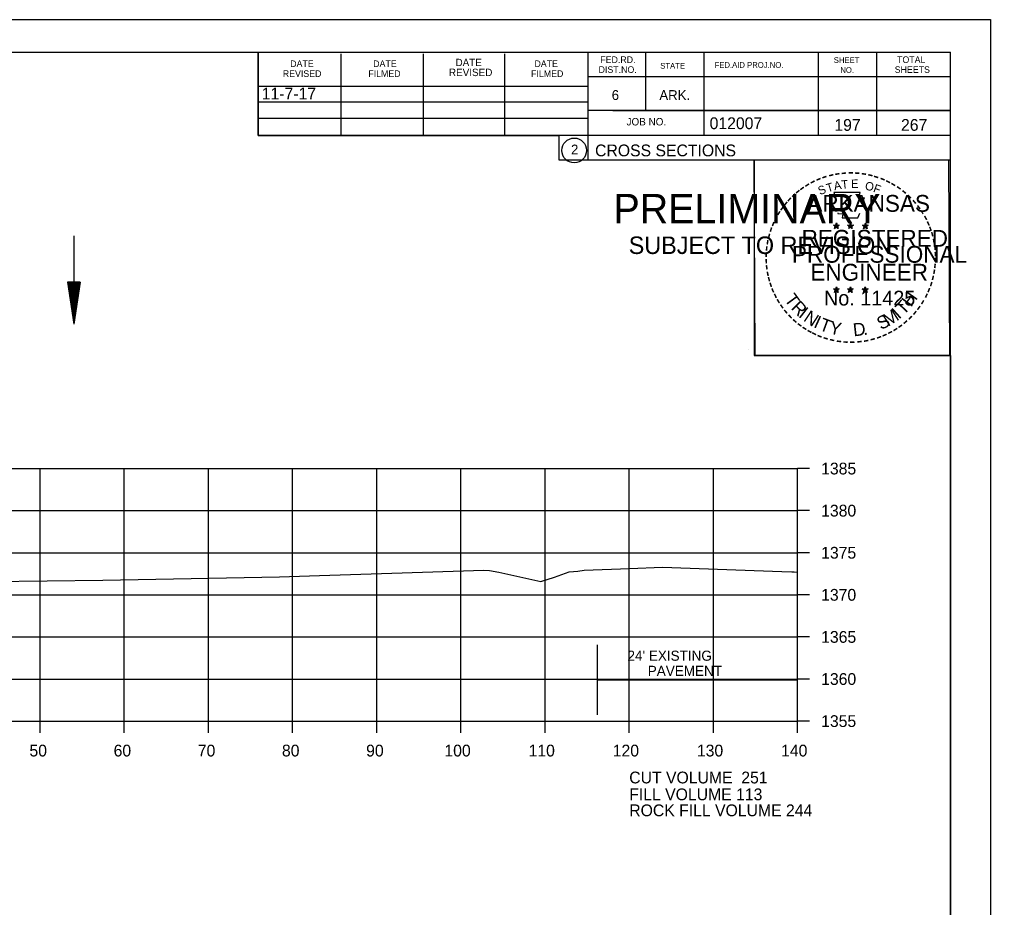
# Model space of a CAD drawing. Extents: x 1374311 to 1383814, y 384102 to 406278.
# Drawn here: x 1381676.2 to 1381791.6, y 394672.7 to 394778.2 of the extents above; entities that cross this region are included whole.
import ezdxf

# ---------------------------------------------------------------- set-up
doc = ezdxf.new("R2010")
doc.units = 0
for name, color, linetype in [('R_Axis', 7, 'Continuous'), ('R_Axis Annot', 7, 'Continuous'), ('R_Border', 7, 'Continuous'), ('R_Border PE', 7, 'Continuous'), ('R_Border Prem', 7, 'Continuous'), ('R_Draft', 7, 'Continuous'), ('R_Exist Surface', 7, 'Continuous'), ('R_Fin Surface', 7, 'Continuous'), ('R_Grid', 7, 'Continuous'), ('R_No Plot', 7, 'Continuous'), ('R_Water', 7, 'Continuous')]:
    doc.layers.add(name, color=color, linetype=linetype)

msp = doc.modelspace()

# ---------------------------------------------------------------- linework, layer by layer
at = {"layer": 'R_Axis'}
for p, q in [((1381768.66, 394694.81), (1381768.66, 394724.81)), ((1381770.06, 394724.81), (1381768.66, 394724.81)), ((1381770.06, 394719.81), (1381768.66, 394719.81)), ((1381770.06, 394714.81), (1381768.66, 394714.81)), ((1381770.06, 394709.81), (1381768.66, 394709.81)), ((1381770.06, 394704.81), (1381768.66, 394704.81)), ((1381770.06, 394699.81), (1381768.66, 394699.81)), ((1381488.66, 394694.81), (1381768.66, 394694.81)), ((1381678.66, 394693.41), (1381678.66, 394694.81)), ((1381688.66, 394693.41), (1381688.66, 394694.81)), ((1381698.66, 394693.41), (1381698.66, 394694.81)), ((1381708.66, 394693.41), (1381708.66, 394694.81)), ((1381718.66, 394693.41), (1381718.66, 394694.81)), ((1381728.66, 394693.41), (1381728.66, 394694.81)), ((1381738.66, 394693.41), (1381738.66, 394694.81)), ((1381748.66, 394693.41), (1381748.66, 394694.81)), ((1381758.66, 394693.41), (1381758.66, 394694.81)), ((1381768.66, 394693.41), (1381768.66, 394694.81)), ((1381770.06, 394694.81), (1381768.66, 394694.81))]:
    msp.add_line(p, q, dxfattribs=at)
at = {"layer": 'R_Border'}
for p, q in [((1381470.66, 394774.27), (1381786.84, 394774.27)), ((1381704.58, 394764.39), (1381704.58, 394774.27)), ((1381714.44, 394764.39), (1381714.44, 394774.07)), ((1381724.2, 394764.39), (1381724.2, 394774.07)), ((1381733.88, 394764.39), (1381733.88, 394774.07)), ((1381743.74, 394774.27), (1381743.74, 394761.47)), ((1381750.58, 394774.27), (1381750.58, 394767.33)), ((1381757.52, 394774.27), (1381757.52, 394764.39)), ((1381771.1, 394774.27), (1381771.1, 394764.39)), ((1381778.04, 394774.27), (1381778.04, 394764.39)), ((1381786.84, 394568.81), (1381786.84, 394774.27)), ((1381786.84, 394771.33), (1381743.74, 394771.33)), ((1381786.84, 394771.35), (1381786.84, 394771.35)), ((1381704.58, 394770.25), (1381743.74, 394770.25)), ((1381704.58, 394768.39), (1381743.74, 394768.39)), ((1381786.84, 394767.33), (1381743.74, 394767.33)), ((1381746.7, 394767.33), (1381786.84, 394767.33)), ((1381704.58, 394764.39), (1381704.58, 394766.45)), ((1381704.58, 394766.45), (1381743.74, 394766.45)), ((1381786.84, 394764.39), (1381704.58, 394764.39)), ((1381743.74, 394761.47), (1381786.84, 394761.47))]:
    msp.add_line(p, q, dxfattribs=at)
msp.add_circle((1381742.12, 394762.6), 1.47, dxfattribs=at)
at = {"layer": 'R_Border PE'}
for p, q in [((1381772.92, 394753.72), (1381773.27, 394753.61)), ((1381772.92, 394753.72), (1381773.18, 394753.68)), ((1381772.92, 394753.72), (1381773.16, 394753.6)), ((1381773.06, 394753.31), (1381773.27, 394753.61)), ((1381773.06, 394753.31), (1381773.18, 394753.56)), ((1381773.06, 394753.31), (1381773.27, 394753.53)), ((1381773.27, 394753.98), (1381773.23, 394753.72)), ((1381773.27, 394753.61), (1381773.27, 394753.98)), ((1381773.27, 394753.98), (1381773.32, 394753.73)), ((1381773.62, 394753.72), (1381773.27, 394753.61)), ((1381773.48, 394753.31), (1381773.27, 394753.61)), ((1381773.48, 394753.31), (1381773.27, 394753.53)), ((1381773.62, 394753.72), (1381773.33, 394753.67)), ((1381773.48, 394753.31), (1381773.35, 394753.6)), ((1381773.62, 394753.72), (1381773.41, 394753.62)), ((1381774.59, 394753.72), (1381774.94, 394753.61)), ((1381774.59, 394753.72), (1381774.85, 394753.68)), ((1381774.59, 394753.72), (1381774.83, 394753.6)), ((1381774.73, 394753.31), (1381774.94, 394753.61)), ((1381774.73, 394753.31), (1381774.85, 394753.56)), ((1381774.73, 394753.31), (1381774.94, 394753.53)), ((1381774.94, 394753.98), (1381774.9, 394753.72)), ((1381774.94, 394753.61), (1381774.94, 394753.98)), ((1381774.94, 394753.98), (1381774.99, 394753.73)), ((1381775.29, 394753.72), (1381774.94, 394753.61)), ((1381775.15, 394753.31), (1381774.94, 394753.61)), ((1381775.15, 394753.31), (1381774.94, 394753.53)), ((1381775.29, 394753.72), (1381775, 394753.67)), ((1381775.15, 394753.31), (1381775.02, 394753.6)), ((1381775.29, 394753.72), (1381775.08, 394753.62)), ((1381776.36, 394753.71), (1381776.71, 394753.6)), ((1381776.36, 394753.71), (1381776.61, 394753.66)), ((1381776.36, 394753.71), (1381776.59, 394753.59)), ((1381776.49, 394753.3), (1381776.71, 394753.6)), ((1381776.49, 394753.3), (1381776.62, 394753.55)), ((1381776.49, 394753.3), (1381776.7, 394753.52)), ((1381776.71, 394753.96), (1381776.66, 394753.71)), ((1381776.92, 394753.3), (1381776.7, 394753.52)), ((1381776.71, 394753.6), (1381776.71, 394753.96)), ((1381776.71, 394753.96), (1381776.75, 394753.71)), ((1381777.05, 394753.71), (1381776.71, 394753.6)), ((1381776.92, 394753.3), (1381776.71, 394753.6)), ((1381777.05, 394753.71), (1381776.77, 394753.66)), ((1381776.92, 394753.3), (1381776.78, 394753.59)), ((1381777.05, 394753.71), (1381776.85, 394753.61)), ((1381772.92, 394746.15), (1381773.27, 394746.04)), ((1381772.92, 394746.15), (1381773.17, 394746.1)), ((1381772.92, 394746.15), (1381773.16, 394746.03)), ((1381773.27, 394746.4), (1381773.23, 394746.15)), ((1381773.27, 394746.04), (1381773.27, 394746.4)), ((1381773.27, 394746.4), (1381773.32, 394746.15)), ((1381773.61, 394746.15), (1381773.27, 394746.04)), ((1381773.61, 394746.15), (1381773.33, 394746.1)), ((1381773.61, 394746.15), (1381773.41, 394746.05)), ((1381774.59, 394746.15), (1381774.94, 394746.04)), ((1381774.59, 394746.15), (1381774.84, 394746.1)), ((1381774.59, 394746.15), (1381774.82, 394746.03)), ((1381774.94, 394746.4), (1381774.9, 394746.15)), ((1381774.94, 394746.04), (1381774.94, 394746.4)), ((1381774.94, 394746.4), (1381774.99, 394746.15)), ((1381775.28, 394746.15), (1381774.94, 394746.04)), ((1381775.28, 394746.15), (1381775, 394746.1)), ((1381775.28, 394746.15), (1381775.08, 394746.05)), ((1381776.35, 394746.14), (1381776.7, 394746.03)), ((1381776.35, 394746.14), (1381776.61, 394746.09)), ((1381776.35, 394746.14), (1381776.59, 394746.02)), ((1381776.7, 394746.39), (1381776.66, 394746.14)), ((1381776.7, 394746.03), (1381776.7, 394746.39)), ((1381776.7, 394746.39), (1381776.75, 394746.14)), ((1381777.05, 394746.14), (1381776.7, 394746.03)), ((1381777.05, 394746.14), (1381776.76, 394746.09)), ((1381777.05, 394746.14), (1381776.85, 394746.04)), ((1381773.05, 394745.74), (1381773.27, 394746.04)), ((1381773.05, 394745.74), (1381773.18, 394745.98)), ((1381773.05, 394745.74), (1381773.27, 394745.96)), ((1381773.48, 394745.74), (1381773.27, 394746.04)), ((1381773.48, 394745.74), (1381773.27, 394745.95)), ((1381773.48, 394745.74), (1381773.34, 394746.03)), ((1381774.72, 394745.74), (1381774.94, 394746.04)), ((1381774.72, 394745.74), (1381774.85, 394745.98)), ((1381774.72, 394745.74), (1381774.93, 394745.96)), ((1381775.15, 394745.74), (1381774.93, 394745.95)), ((1381775.15, 394745.74), (1381774.94, 394746.04)), ((1381775.15, 394745.74), (1381775.01, 394746.03)), ((1381776.49, 394745.73), (1381776.7, 394746.03)), ((1381776.49, 394745.73), (1381776.61, 394745.97)), ((1381776.49, 394745.73), (1381776.7, 394745.95)), ((1381776.92, 394745.73), (1381776.7, 394746.03)), ((1381776.92, 394745.73), (1381776.7, 394745.94)), ((1381776.92, 394745.73), (1381776.78, 394746.02))]:
    msp.add_line(p, q, dxfattribs=at)
for points in [[(1381772.96, 394757.6), (1381773.23, 394756.77)], [(1381776.47, 394756.68), (1381776.62, 394756.96), (1381775.93, 394756.94), (1381776.08, 394757.6), (1381772.96, 394757.6)], [(1381773.46, 394755.18), (1381773.46, 394755.09), (1381774.02, 394755.07), (1381773.96, 394754.6), (1381775.83, 394754.6), (1381776.04, 394755.13)], [(1381773.27, 394753.98), (1381773.48, 394753.31), (1381772.92, 394753.72), (1381773.62, 394753.72), (1381773.06, 394753.31), (1381773.27, 394753.98)], [(1381774.94, 394753.98), (1381775.15, 394753.31), (1381774.59, 394753.72), (1381775.29, 394753.72), (1381774.73, 394753.31), (1381774.94, 394753.98)], [(1381776.71, 394753.96), (1381776.92, 394753.3), (1381776.36, 394753.71), (1381777.05, 394753.71), (1381776.49, 394753.3), (1381776.71, 394753.96)], [(1381773.27, 394746.4), (1381773.48, 394745.74), (1381772.92, 394746.15), (1381773.61, 394746.15), (1381773.05, 394745.74), (1381773.27, 394746.4)], [(1381774.94, 394746.4), (1381775.15, 394745.74), (1381774.59, 394746.15), (1381775.28, 394746.15), (1381774.72, 394745.74), (1381774.94, 394746.4)], [(1381776.7, 394746.39), (1381776.92, 394745.73), (1381776.35, 394746.14), (1381777.05, 394746.14), (1381776.49, 394745.73), (1381776.7, 394746.39)]]:
    msp.add_lwpolyline(points, dxfattribs=at)
for centre, radius in [((1381773.27, 394753.61), 0.172), ((1381773.27, 394753.61), 0.145), ((1381773.27, 394753.61), 0.116), ((1381773.27, 394753.61), 0.0991), ((1381773.27, 394753.61), 0.0747), ((1381773.27, 394753.61), 0.0495), ((1381773.27, 394753.61), 0.0296), ((1381774.94, 394753.61), 0.172), ((1381774.94, 394753.61), 0.145), ((1381774.94, 394753.61), 0.116), ((1381774.94, 394753.61), 0.0991), ((1381774.94, 394753.61), 0.0747), ((1381774.94, 394753.61), 0.0495), ((1381774.94, 394753.61), 0.0296), ((1381776.7, 394753.6), 0.172), ((1381776.7, 394753.6), 0.145), ((1381776.7, 394753.6), 0.116), ((1381776.7, 394753.6), 0.0991), ((1381776.7, 394753.6), 0.0747), ((1381776.7, 394753.6), 0.0495), ((1381776.7, 394753.6), 0.0296), ((1381773.27, 394746.04), 0.172), ((1381773.27, 394746.04), 0.145), ((1381773.27, 394746.04), 0.116), ((1381773.27, 394746.04), 0.0991), ((1381773.27, 394746.04), 0.0747), ((1381773.27, 394746.04), 0.0495), ((1381773.27, 394746.04), 0.0296), ((1381774.94, 394746.04), 0.172), ((1381774.94, 394746.04), 0.145), ((1381774.94, 394746.04), 0.116), ((1381774.94, 394746.04), 0.0991), ((1381774.94, 394746.04), 0.0747), ((1381774.94, 394746.04), 0.0495), ((1381774.94, 394746.04), 0.0296), ((1381776.7, 394746.03), 0.172), ((1381776.7, 394746.03), 0.145), ((1381776.7, 394746.03), 0.116), ((1381776.7, 394746.03), 0.0991), ((1381776.7, 394746.03), 0.0747), ((1381776.7, 394746.03), 0.0495), ((1381776.7, 394746.03), 0.0296)]:
    msp.add_circle(centre, radius, dxfattribs=at)
at = {"layer": 'R_Draft'}
for p, q in [((1381681.94, 394746.97), (1381682.69, 394741.97)), ((1381683.44, 394746.97), (1381681.94, 394746.97)), ((1381682.06, 394746.97), (1381682.69, 394742.8)), ((1381682.19, 394746.97), (1381682.69, 394743.66)), ((1381682.32, 394746.97), (1381682.69, 394744.5)), ((1381682.44, 394746.97), (1381682.69, 394745.34)), ((1381682.57, 394746.97), (1381682.69, 394746.18)), ((1381683.44, 394746.97), (1381682.69, 394741.97)), ((1381682.93, 394746.97), (1381682.69, 394745.34)), ((1381683.19, 394746.97), (1381682.69, 394743.66)), ((1381683.31, 394746.97), (1381682.69, 394742.8)), ((1381683.06, 394746.97), (1381682.69, 394744.5)), ((1381682.81, 394746.97), (1381682.69, 394746.18))]:
    msp.add_line(p, q, dxfattribs=at)
at = {"layer": 'R_Exist Surface'}
msp.add_lwpolyline([(1381672.76, 394711.38), (1381679.49, 394711.46), (1381686.12, 394711.55), (1381707.09, 394711.93), (1381711.87, 394712.09), (1381720.47, 394712.39), (1381731.37, 394712.73), (1381732.05, 394712.72), (1381733.16, 394712.5), (1381738.17, 394711.41), (1381739.77, 394711.92), (1381741.52, 394712.54), (1381742.55, 394712.63), (1381743.32, 394712.74), (1381748.7, 394712.95), (1381752.62, 394713.09), (1381766.79, 394712.6), (1381767.98, 394712.55), (1381768.26, 394712.53), (1381768.66, 394712.51)], dxfattribs=at)
at = {"layer": 'R_Grid'}
for p, q in [((1381488.66, 394724.81), (1381768.66, 394724.81)), ((1381678.66, 394694.81), (1381678.66, 394724.81)), ((1381688.66, 394694.81), (1381688.66, 394724.81)), ((1381698.66, 394694.81), (1381698.66, 394724.81)), ((1381708.66, 394694.81), (1381708.66, 394724.81)), ((1381718.66, 394694.81), (1381718.66, 394724.81)), ((1381728.66, 394694.81), (1381728.66, 394724.81)), ((1381738.66, 394694.81), (1381738.66, 394724.81)), ((1381748.66, 394694.81), (1381748.66, 394724.81)), ((1381758.66, 394694.81), (1381758.66, 394724.81)), ((1381768.66, 394694.81), (1381768.66, 394724.81)), ((1381488.66, 394719.81), (1381768.66, 394719.81)), ((1381488.66, 394714.81), (1381768.66, 394714.81)), ((1381488.66, 394709.81), (1381768.66, 394709.81)), ((1381488.66, 394704.81), (1381768.66, 394704.81)), ((1381488.66, 394699.81), (1381768.66, 394699.81)), ((1381488.66, 394694.81), (1381768.66, 394694.81))]:
    msp.add_line(p, q, dxfattribs=at)
at = {"layer": 'R_No Plot'}
for p, q in [((1381458.26, 394778.16), (1381791.59, 394778.16)), ((1381762.87, 394739.01), (1381762.87, 394739.01))]:
    msp.add_line(p, q, dxfattribs=at)
for points in [[(1381458.25, 394778.16), (1381791.59, 394778.16), (1381791.59, 394564.82), (1381458.25, 394564.82)], [(1381704.58, 394774.27), (1381704.58, 394764.39), (1381740.31, 394764.39), (1381740.31, 394761.47), (1381763.51, 394761.47), (1381763.51, 394738.25), (1381786.84, 394738.25), (1381786.84, 394568.81), (1381470.66, 394568.81), (1381470.66, 394774.27)], [(1381763.51, 394761.5), (1381786.61, 394761.5), (1381786.72, 394738.25), (1381763.62, 394738.25)]]:
    msp.add_lwpolyline(points, close=True, dxfattribs=at)
at = {"layer": 'R_Water'}
for p, q in [((1381682.69, 394752.47), (1381682.69, 394741.97)), ((1381744.87, 394695.56), (1381744.87, 394703.88)), ((1381744.87, 394699.72), (1381768.56, 394699.72))]:
    msp.add_line(p, q, dxfattribs=at)

# ---------------------------------------------------------------- texts
at = {"layer": 'R_Axis Annot'}
for s, p in [('1385', (1381771.46, 394724.11)), ('1380', (1381771.46, 394719.11)), ('1375', (1381771.46, 394714.11)), ('1370', (1381771.46, 394709.11)), ('1365', (1381771.46, 394704.11)), ('1360', (1381771.46, 394699.11)), ('1355', (1381771.46, 394694.11)), ('50', (1381677.4, 394690.61)), ('60', (1381687.4, 394690.61)), ('70', (1381697.4, 394690.61)), ('80', (1381707.4, 394690.61)), ('90', (1381717.4, 394690.61)), ('100', (1381726.7, 394690.61)), ('110', (1381736.7, 394690.61)), ('120', (1381746.7, 394690.61)), ('130', (1381756.7, 394690.61)), ('140', (1381766.7, 394690.61)), ('CUT VOLUME  251', (1381748.66, 394687.41)), ('FILL VOLUME 113', (1381748.66, 394685.41)), ('ROCK FILL VOLUME 244', (1381748.66, 394683.51))]:
    msp.add_text(s, height=1.4, dxfattribs=at).set_placement(p)
at = {"layer": 'R_Border'}
for s, height, p in [('FED.RD.', 0.782, (1381745.22, 394772.99)), ('TOTAL', 0.782, (1381780.48, 394772.99)), ('DATE', 0.782, (1381708.38, 394772.51)), ('DATE', 0.782, (1381718.24, 394772.51)), ('DATE', 0.879, (1381728.02, 394772.61)), ('DATE', 0.782, (1381737.4, 394772.51)), ('DIST.NO.', 0.782, (1381745.02, 394771.81)), ('STATE', 0.684, (1381752.34, 394772.31)), ('FED.AID PROJ.NO.', 0.684, (1381758.8, 394772.41)), ('SHEET', 0.684, (1381772.96, 394772.99)), ('SHEETS', 0.782, (1381780.2, 394771.81)), ('REVISED', 0.782, (1381707.5, 394771.33)), ('FILMED', 0.782, (1381717.66, 394771.33)), ('REVISED', 0.879, (1381727.24, 394771.43)), ('FILMED', 0.782, (1381737, 394771.33)), ('NO.', 0.684, (1381773.74, 394771.81)), ('6', 1.17, (1381746.58, 394768.59)), ('ARK.', 1.172, (1381752.24, 394768.59)), ('JOB NO.', 0.879, (1381748.34, 394765.57)), ('012007', 1.4, (1381758.21, 394765.13)), ('2', 1.17, (1381741.74, 394762.12)), ('CROSS SECTIONS', 1.4, (1381744.6, 394761.9))]:
    msp.add_text(s, height=height, rotation=360, dxfattribs=at).set_placement(p)
at = {"layer": 'R_Border PE'}
for s, height, rotation, p in [('-', 1.6, 10.2193, (1381773.14, 394759.13)), ('-', 1.6, 5.8968, (1381773.87, 394759.24)), ('-', 1.6, 0.1862, (1381774.64, 394759.31)), ('-', 1.6, 357.743, (1381775.36, 394759.3)), ('-', 1.6, 352.1617, (1381776.11, 394759.24)), ('-', 1.6, 28.7918, (1381770.44, 394758.14)), ('-', 1.6, 24.3072, (1381771.08, 394758.46)), ('-', 1.6, 19.1761, (1381771.71, 394758.73)), ('T', 1, 16.4036, (1381772.23, 394757.61)), ('-', 1.6, 13.6301, (1381772.46, 394758.97)), ('A', 1, 11.2132, (1381773.06, 394757.86)), ('T', 1, 6.0228, (1381773.91, 394758.03)), ('E', 1, 0.8323, (1381775.01, 394758.14)), ('O', 1, 350.4515, (1381776.62, 394757.93)), ('-', 1.6, 347.2049, (1381776.83, 394759.13)), ('-', 1.6, 342.3362, (1381777.46, 394758.97)), ('-', 1.6, 337.8551, (1381778.2, 394758.75)), ('-', 1.6, 334.1211, (1381778.83, 394758.48)), ('-', 1.6, 329.6409, (1381779.41, 394758.2)), ('-', 1.6, 38.9507, (1381768.79, 394757)), ('-', 1.6, 36.2317, (1381769.27, 394757.38)), ('-', 1.6, 34.0636, (1381769.85, 394757.77)), ('S', 1, 21.594, (1381771.32, 394757.28)), ('F', 1, 340.0707, (1381777.57, 394757.7)), ('-', 1.6, 325.8627, (1381780.05, 394757.84)), ('-', 1.6, 320.5297, (1381780.66, 394757.41)), ('-', 1.6, 50.6142, (1381767.51, 394755.62)), ('-', 1.6, 48.423, (1381767.91, 394756.1)), ('-', 1.6, 42.9622, (1381768.36, 394756.58)), ('ARKANSAS', 2, 360, (1381769.82, 394755.31)), ('-', 1.6, 315.5786, (1381781.26, 394756.92)), ('-', 1.6, 309.8797, (1381781.83, 394756.37)), ('-', 1.6, 58.0706, (1381766.77, 394754.52)), ('-', 1.6, 54.2325, (1381767.1, 394755.05)), ('-', 1.6, 306.6522, (1381782.35, 394755.77)), ('-', 1.4, 303.6753, (1381782.84, 394755.2)), ('-', 1.6, 67.7743, (1381766.2, 394753.3)), ('-', 1.6, 62.8713, (1381766.46, 394753.91)), ('-', 1.6, 299.6684, (1381783.16, 394754.59)), ('-', 1.6, 294.6628, (1381783.48, 394753.98)), ('-', 1.6, 72.3945, (1381765.98, 394752.67)), ('REGISTERED', 2, 360, (1381769.14, 394751.16)), ('DWB', 0.01, 360, (1381773.26, 394753.61)), ('DWB', 0.01, 360, (1381774.93, 394753.61)), ('DWB', 0.01, 360, (1381776.69, 394753.59)), ('-', 1.6, 290.5728, (1381783.74, 394753.41)), ('-', 1.6, 81.2013, (1381765.65, 394751.24)), ('-', 1.6, 75.461, (1381765.78, 394751.95)), ('-', 1.6, 285.1233, (1381783.97, 394752.83)), ('-', 1.6, 280.5493, (1381784.17, 394752.08)), ('-', 1.6, 85.1863, (1381765.57, 394750.55)), ('PROFESSIONAL', 2, 360, (1381767.99, 394749.26)), ('-', 1.6, 276.5962, (1381784.33, 394751.32)), ('-', 1.6, 94.1959, (1381765.58, 394749.12)), ('-', 1.6, 89.0622, (1381765.55, 394749.85)), ('-', 1.6, 274.3301, (1381784.39, 394750.59)), ('-', 1.6, 269.9407, (1381784.43, 394749.96)), ('-', 1.6, 98.9479, (1381765.66, 394748.46)), ('ENGINEER', 2, 360, (1381770.18, 394747.13)), ('-', 1.6, 260.9953, (1381784.34, 394748.64)), ('-', 1.6, 263.5172, (1381784.41, 394749.3)), ('-', 1.6, 101.7149, (1381765.79, 394747.72)), ('-', 1.6, 105.4578, (1381765.95, 394747.13)), ('-', 1.6, 255.7626, (1381784.23, 394747.96)), ('-', 1.6, 109.0874, (1381766.17, 394746.5)), ('-', 1.6, 114.0643, (1381766.42, 394745.9)), ('-', 1.6, 247.8887, (1381783.82, 394746.57)), ('-', 1.6, 252.8681, (1381784.05, 394747.24)), ('-', 1.6, 115.7289, (1381766.73, 394745.28)), ('-', 1.6, 120.4471, (1381767.08, 394744.7)), ('T', 1.54, 306.0406, (1381767.03, 394744.88)), ('No. 11425', 1.757, 360, (1381771.8, 394744.18)), ('DWB', 0.01, 360, (1381773.25, 394746.03)), ('DWB', 0.01, 360, (1381774.92, 394746.03)), ('DWB', 0.01, 360, (1381776.69, 394746.02)), ('T', 1.54, 46.6444, (1381781.26, 394742.97)), ('H', 1.54, 54.6088, (1381782.15, 394743.91)), ('-', 1.6, 244.6197, (1381783.56, 394745.94)), ('-', 1.6, 125.8934, (1381767.49, 394744.14)), ('R', 1.54, 314.005, (1381767.79, 394743.83)), ('I', 1.54, 321.9694, (1381768.69, 394742.9)), ('M', 1.54, 32.6563, (1381779.41, 394741.64)), ('I', 1.54, 42.1136, (1381780.7, 394742.49)), ('-', 1.6, 233.8452, (1381782.77, 394744.54)), ('-', 1.6, 239.0712, (1381783.17, 394745.19)), ('-', 1.6, 130.7181, (1381767.95, 394743.58)), ('-', 1.6, 134.2238, (1381768.47, 394743.04)), ('N', 1.54, 326.5002, (1381769.26, 394742.42)), ('I', 1.54, 335.3603, (1381770.47, 394741.64)), ('T', 1.54, 339.8912, (1381771.13, 394741.31)), ('S', 1.54, 26.9312, (1381778.57, 394741.24)), ('-', 1.6, 225.7653, (1381781.86, 394743.41)), ('-', 1.6, 231.2538, (1381782.34, 394743.97)), ('-', 1.6, 138.9338, (1381768.99, 394742.58)), ('-', 1.6, 144.6463, (1381769.55, 394742.17)), ('-', 1.6, 148.0898, (1381770.11, 394741.8)), ('Y', 1.54, 347.8556, (1381772.34, 394740.87)), ('D', 1.54, 6.3969, (1381775.33, 394740.51)), ('-', 1.6, 212.2491, (1381780.25, 394742.04)), ('-', 1.6, 215.7363, (1381780.79, 394742.43)), ('-', 1.6, 221.0851, (1381781.33, 394742.9)), ('-', 1.6, 151.5704, (1381770.69, 394741.47)), ('-', 1.6, 154.6002, (1381771.21, 394741.23)), ('-', 1.6, 158.5612, (1381771.83, 394740.97)), ('-', 1.6, 162.7983, (1381772.52, 394740.76)), ('.', 1.54, 13.7642, (1381776.52, 394740.63)), ('-', 1.6, 195.4743, (1381777.77, 394740.86)), ('-', 1.6, 200.7184, (1381778.45, 394741.1)), ('-', 1.6, 204.2516, (1381779.07, 394741.37)), ('-', 1.6, 207.3568, (1381779.69, 394741.69)), ('-', 1.6, 167.5555, (1381773.24, 394740.6)), ('-', 1.6, 173.1155, (1381774.01, 394740.49)), ('-', 1.6, 176.5183, (1381774.76, 394740.43)), ('-', 1.6, 181.5918, (1381775.5, 394740.45)), ('-', 1.6, 185.8167, (1381776.31, 394740.53)), ('-', 1.6, 191.2858, (1381777.04, 394740.66))]:
    msp.add_text(s, height=height, rotation=rotation, dxfattribs=at).set_placement(p)
at = {"layer": 'R_Border Prem'}
for s, height, p in [('PRELIMINARY', 3.5, (1381746.79, 394753.93)), ('DWB', 0.01, (1381747.53, 394755.78)), ('SUBJECT TO REVISION', 2.0751, (1381748.6, 394750.3))]:
    msp.add_text(s, height=height, rotation=360, dxfattribs=at).set_placement(p)
at = {"layer": 'R_Fin Surface'}
msp.add_text('11-7-17', height=1.4, dxfattribs=at).set_placement((1381705, 394768.65))
at = {"layer": 'R_Water'}
for s, p in [('197', (1381773.03, 394764.93)), ('267', (1381780.95, 394764.93))]:
    msp.add_text(s, height=1.4, rotation=360, dxfattribs=at).set_placement(p)
for s, p in [("24' EXISTING ", (1381748.45, 394701.98)), ('PAVEMENT', (1381750.86, 394700.18))]:
    msp.add_text(s, height=1.2, dxfattribs=at).set_placement(p)

doc.saveas('drawing.dxf')
